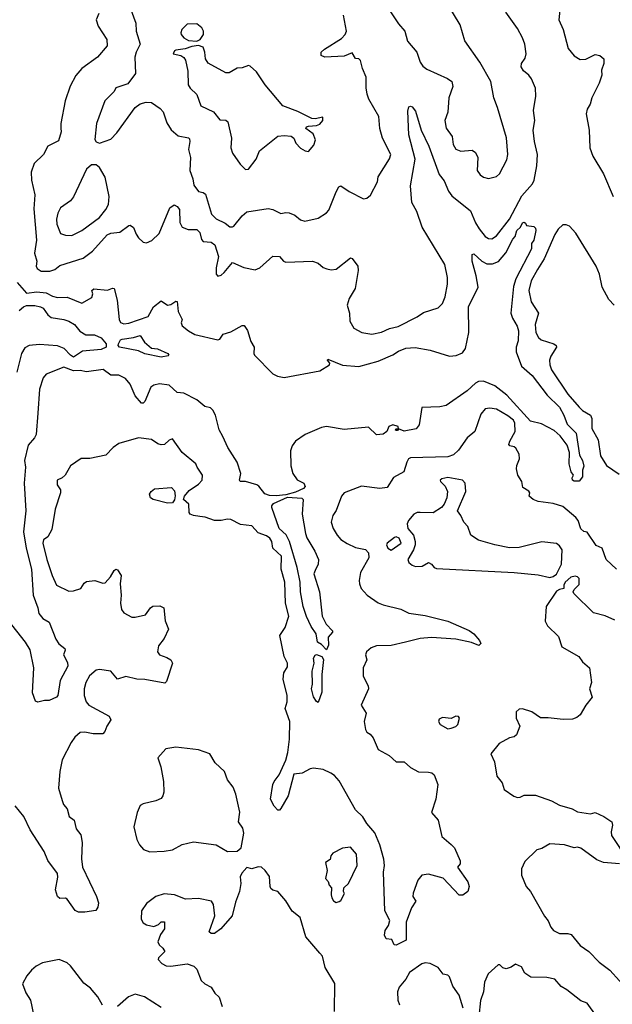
# Model space of a CAD drawing. Extents: x 1550320 to 1685906, y 509093 to 640511.
# Tile 379 of 532: x 1646882 to 1650540, y 586029 to 592106. Entities that reach past the tile are written whole.
import ezdxf

# ---------------------------------------------------------------- set-up
doc = ezdxf.new("R2010")
doc.units = 0

msp = doc.modelspace()

# ---------------------------------------------------------------- linework, layer by layer
at = {"layer": '0CON20XD'}
for points in [[(1647562.2, 592185), (1647599.4, 592085), (1647601.2, 592035), (1647625.6, 591955), (1647600.4, 591905), (1647592.3, 591875), (1647596.3, 591773.7), (1647550.5, 591709.5), (1647475, 591685.8), (1647465, 591663.8), (1647408.2, 591605), (1647356.1, 591466.1), (1647346.4, 591366.4), (1647355, 591352.5), (1647375, 591343.3), (1647445, 591368), (1647481.4, 591408.6), (1647595, 591563.8), (1647625, 591587.5), (1647663, 591597), (1647695, 591594.3), (1647748.5, 591558.5), (1647767.4, 591537.4), (1647789.8, 591469.8), (1647817, 591427), (1647860.2, 591390.2), (1647925, 591377.5), (1647930.3, 591370.3), (1647932.9, 591355), (1647923.3, 591305), (1647935.7, 591255), (1647932.2, 591175), (1647950.5, 591125), (1647956.7, 591085), (1647985, 591046), (1648015, 591039.2), (1648028.8, 591028.8), (1648065.5, 590905), (1648095, 590877.5), (1648151.3, 590851.3), (1648178.5, 590828.5), (1648195, 590826.8)], [(1649170.6, 592155), (1649220.6, 592080.6), (1649258.6, 592035), (1649275, 591973.8), (1649334, 591905), (1649354.2, 591845), (1649370.3, 591820.3), (1649395, 591800.8), (1649522.7, 591742.7), (1649548.8, 591725), (1649556, 591695), (1649530.8, 591625), (1649524.4, 591535), (1649506.9, 591485), (1649514.1, 591435.9), (1649552.2, 591385), (1649558.1, 591335), (1649575, 591308), (1649605.7, 591295.7), (1649675, 591301.9), (1649696, 591286), (1649710, 591255), (1649705.7, 591175.7), (1649725, 591148), (1649745, 591134.2), (1649775, 591125.8), (1649825, 591138.6), (1649844.2, 591155), (1649888.8, 591241.2), (1649894.5, 591275), (1649887.2, 591377.2), (1649831.9, 591565), (1649808.1, 591625), (1649790.8, 591725), (1649722.9, 591845), (1649630, 591975), (1649600, 592075), (1649525, 592200)], [(1650219.2, 592205), (1650210.3, 592105), (1650237.2, 592045), (1650268, 591928), (1650304.3, 591884.3), (1650341.1, 591861.1), (1650376.7, 591863.3), (1650435, 591890.7), (1650463.1, 591885), (1650486.9, 591865), (1650488, 591835), (1650472.5, 591795), (1650474.4, 591764.4), (1650459.7, 591715), (1650431.2, 591661.2), (1650413.8, 591625), (1650404.2, 591585), (1650384.4, 591555), (1650378.5, 591525), (1650397.1, 591425), (1650401.5, 591315), (1650418.9, 591265), (1650485, 591154.4), (1650546.2, 591015)], [(1647370.5, 592145), (1647355.3, 592105), (1647365.7, 592065.7), (1647419.4, 591985), (1647421.4, 591945), (1647362, 591875), (1647265, 591804.3), (1647228, 591762), (1647194.6, 591695.4), (1647163.8, 591605), (1647137.1, 591465), (1647137, 591437), (1647137.3, 591415), (1647122.2, 591357.8), (1647055, 591325.7), (1647028.6, 591275), (1646971.4, 591218.6), (1646952.5, 591165), (1646954.5, 591115), (1646976.5, 591025), (1646970.6, 590939.4), (1646985.3, 590745), (1646974.6, 590665), (1646988, 590615), (1646984.3, 590585), (1646989.7, 590569.7), (1647015, 590554.5), (1647067.5, 590555), (1647098.8, 590565), (1647130.5, 590589.5), (1647275, 590634.5), (1647331.9, 590678.1), (1647421.7, 590778.3), (1647445, 590789.5), (1647500, 590795), (1647555, 590836), (1647565, 590838.8), (1647584.3, 590824.3), (1647602.1, 590782.1), (1647615, 590760), (1647645, 590734), (1647665, 590728.8), (1647697.3, 590742.7), (1647742.7, 590787.3), (1647808.8, 590945), (1647835, 590964), (1647855, 590954.2), (1647869.5, 590935), (1647870, 590855), (1647885.3, 590825.3), (1647921.5, 590811.5), (1647975, 590811.1), (1647993.3, 590793.3), (1648005, 590750), (1648015, 590737.1), (1648065, 590733.6), (1648086.4, 590716.4), (1648108.5, 590645), (1648094.4, 590574.4), (1648095.8, 590535.8), (1648105, 590523.8), (1648125, 590529.2), (1648144, 590545), (1648195, 590607.5), (1648265, 590576.9), (1648335, 590562.9), (1648365, 590575.6), (1648445, 590647.5), (1648485, 590644), (1648511.2, 590615), (1648525, 590609.4), (1648690, 590615), (1648723.8, 590603.8), (1648755, 590576.7), (1648778.6, 590568.6), (1648805, 590562), (1648835, 590566), (1648925, 590636.7), (1648935, 590632.5), (1648969.2, 590585), (1648972.2, 590557.8), (1648952, 590448), (1648915.7, 590385), (1648904.3, 590345), (1648916.9, 590295), (1648920.5, 590245), (1648945, 590202.5), (1648994.7, 590174.7), (1649055, 590165.4), (1649115, 590177.3), (1649165, 590199.4), (1649217.3, 590212.7), (1649335, 590273.1), (1649375, 590300), (1649465, 590328.8), (1649492, 590355), (1649508.6, 590395), (1649522.9, 590472.9), (1649523.5, 590515), (1649505.4, 590595), (1649367, 590825), (1649332.5, 590922.5), (1649302.2, 590977.8), (1649295, 591080), (1649322.3, 591245), (1649284.5, 591395.5), (1649277.3, 591542.7), (1649285, 591567.5), (1649295, 591573.3), (1649305, 591568.8), (1649325, 591541.2), (1649359.3, 591425), (1649406.7, 591325), (1649470.5, 591150.5), (1649502.7, 591112.7), (1649528.9, 591048.9), (1649548.7, 591018.7), (1649665, 590927.1), (1649695, 590852.5), (1649717.5, 590815), (1649755, 590768.9), (1649775, 590756.5), (1649796, 590754), (1649825, 590772.5), (1649905, 590875.4), (1649981.7, 591018.3), (1650047.5, 591092.5), (1650057, 591115), (1650073.3, 591205), (1650078.7, 591275), (1650059.7, 591355), (1650052.1, 591425), (1650060.9, 591485), (1650052.9, 591545), (1650068.2, 591635), (1650065, 591683.3), (1650041.5, 591741.5), (1650024.5, 591764.5), (1649990.9, 591790.9), (1649978, 591815), (1649978.8, 591835), (1650001.7, 591868.3), (1650007.7, 591895), (1649999.6, 591955), (1649985.5, 591994.5), (1649955, 592051.8), (1649882.3, 592152.3)], [(1648195, 590826.8), (1648205, 590832.9), (1648255.3, 590895), (1648285, 590920.4), (1648415, 590940), (1648445, 590935.8), (1648495, 590910.8), (1648525, 590917.1), (1648545, 590914.3), (1648579.6, 590899.6), (1648615, 590871.9), (1648643, 590863), (1648725, 590881.8), (1648776.7, 590915), (1648790, 590930), (1648835, 591044), (1648852.9, 591075), (1648865, 591081.4), (1648915, 591046.5), (1649005, 591000.6), (1649025, 591005.5), (1649047.6, 591022.4), (1649090.8, 591105), (1649095, 591136.7), (1649165, 591247.5), (1649172, 591275), (1649121.1, 591375), (1649105.6, 591435.6), (1649098.3, 591508.3), (1649037.7, 591615), (1649026.6, 591646.6), (1649020, 591685), (1649020.9, 591750.9), (1648998.1, 591805), (1648985.4, 591855.4), (1648975, 591864.2), (1648955, 591867.1), (1648935, 591902.2), (1648885, 591880.9), (1648766.1, 591876.1), (1648742.5, 591885), (1648743.8, 591905), (1648763.8, 591925), (1648869.4, 591990.6), (1648891.4, 592015), (1648900, 592035), (1648881.1, 592135)], [(1647975, 591973.8), (1647995.7, 591984.3), (1648016, 592015), (1648015.8, 592035), (1648007, 592057), (1647975, 592081.2), (1647915, 592078.8), (1647883.8, 592045), (1647876.2, 592025), (1647878.8, 592015), (1647896, 591995), (1647925, 591978.6), (1647975, 591973.8)], [(1648275, 591182.5), (1648295, 591183.3), (1648341.9, 591245), (1648362.6, 591297.4), (1648475, 591387.1), (1648515, 591392.5), (1648558.1, 591388.1), (1648573.5, 591375), (1648587.5, 591345), (1648615, 591313.8), (1648645, 591296.7), (1648665, 591293.8), (1648698.3, 591331.7), (1648708.6, 591365), (1648692.7, 591402.7), (1648647.5, 591435), (1648652.5, 591445), (1648665, 591450), (1648715, 591454.3), (1648735, 591462), (1648752.9, 591485), (1648753.8, 591503.8), (1648705, 591493.6), (1648685, 591496.9), (1648599.1, 591539.1), (1648505.8, 591575), (1648397.9, 591705), (1648343.8, 591785), (1648305, 591818.8), (1648293.6, 591823.6), (1648255, 591808.8), (1648225, 591808), (1648175, 591778), (1648155, 591778.6), (1648045, 591837.1), (1648029.5, 591865), (1648025.5, 591905), (1648015, 591936.2), (1647985, 591946.2), (1647945, 591940.8), (1647904.3, 591925.7), (1647845, 591918.8), (1647837.5, 591915), (1647830, 591895), (1647876.1, 591886.1), (1647895, 591873.3), (1647905.6, 591855.6), (1647919.1, 591789.1), (1647921.8, 591705), (1647933.5, 591683.5), (1647976.2, 591645), (1648001.2, 591575), (1648077.6, 591537.6), (1648117.3, 591487.3), (1648155, 591486.2), (1648166.5, 591476.5), (1648188.6, 591375), (1648185.9, 591315.9), (1648195, 591282.5), (1648243.3, 591215), (1648275, 591182.5)], [(1647205, 590774.7), (1647265, 590805.7), (1647375, 590884.5), (1647414.6, 590935), (1647430, 590965), (1647434.5, 591015), (1647410, 591135), (1647375, 591193.8), (1647355, 591211.2), (1647325, 591210), (1647295, 591184), (1647215, 591013.3), (1647195, 590987.5), (1647133.8, 590945), (1647117.7, 590912.3), (1647109.4, 590875), (1647110.6, 590845), (1647135, 590786.2), (1647165, 590775.4), (1647205, 590774.7)], [(1646866.2, 590485), (1646925, 590418.6), (1646987.1, 590427.1), (1647045, 590421.1), (1647085, 590400), (1647115, 590392.4), (1647175, 590394.5), (1647265, 590356.9), (1647327.7, 590392.3), (1647333.3, 590415), (1647327.5, 590435), (1647340, 590445), (1647425, 590437.5), (1647455, 590450), (1647465, 590447.5), (1647484.2, 590374.2), (1647496.1, 590255), (1647505, 590237.8), (1647525, 590229.6), (1647555, 590232.7), (1647676.2, 590275), (1647707.5, 590335), (1647755, 590371.4), (1647795, 590343.3), (1647815, 590348.1), (1647845, 590368.8), (1647855, 590367.5), (1647859.4, 590305), (1647884.2, 590255), (1647878.8, 590235), (1647885.8, 590215.8), (1647924.2, 590185), (1647964.1, 590164.1), (1648105, 590131.2), (1648116.7, 590135), (1648137.5, 590165), (1648185, 590179.2), (1648255, 590218.8), (1648268.3, 590218.3), (1648287.9, 590187.9), (1648309.2, 590119.2), (1648329.4, 590085), (1648327.5, 590045), (1648332.5, 590035), (1648445, 589920.9), (1648473.8, 589905), (1648515, 589896.9), (1648735, 589938.5), (1648794, 589975), (1648796.4, 589986.4), (1648782.5, 590005), (1648785, 590010), (1648874.7, 589974.7), (1648975.3, 589964.7), (1649095, 589998.4), (1649185, 590036.8), (1649219.5, 590059.5), (1649265, 590079.3), (1649322.4, 590082.4), (1649415, 590067.1), (1649535, 590029.2), (1649576.9, 590033.1), (1649615, 590050), (1649633.4, 590076.6), (1649653.8, 590175), (1649652.7, 590335), (1649711.2, 590455), (1649700, 590525), (1649674.1, 590615.9), (1649675, 590657.5), (1649685, 590661.2), (1649735.4, 590615.4), (1649765, 590600), (1649800.9, 590599.1), (1649836.9, 590613.1), (1649883.7, 590666.4), (1649925, 590752), (1649941.2, 590768.8), (1649951.2, 590805), (1649974.3, 590825.7), (1649985, 590853.3), (1649995, 590857.5), (1650005, 590850), (1650010, 590835), (1650055, 590830), (1650065, 590820), (1650067.1, 590805), (1650055.4, 590745), (1650041.2, 590725), (1650041.2, 590691.2), (1649943.5, 590506.5), (1649930.4, 590459.6), (1649914.6, 590295), (1649923, 590263), (1649953.6, 590215), (1649961.1, 590185), (1649959.1, 590125), (1649946.7, 590085), (1649946.6, 590056.6), (1649978.7, 589968.7), (1650045, 589910.6), (1650138.8, 589788.8), (1650213.5, 589715), (1650240.6, 589665), (1650260.6, 589610.6), (1650316.3, 589555), (1650337.9, 589417.9), (1650356.5, 589385), (1650365, 589350), (1650356.9, 589325), (1650355.4, 589285), (1650335, 589257.5), (1650305, 589257.5), (1650295, 589263.8), (1650292.5, 589277.5), (1650300, 589295), (1650286.7, 589315), (1650273.8, 589365), (1650276, 589435), (1650260.5, 589480.5), (1650218.7, 589538.7), (1650181.2, 589571.2), (1650102.4, 589612.4), (1650035, 589628.1), (1649889.5, 589789.5), (1649815, 589845.9), (1649745, 589875.3), (1649715, 589873.3), (1649695, 589863.2), (1649644.6, 589815), (1649515, 589724.4), (1649475, 589716.9), (1649365, 589713.3), (1649348.6, 589605), (1649329.3, 589580.7), (1649255, 589567.5), (1649220, 589580), (1649215, 589570), (1649205, 589570), (1649200, 589575), (1649205, 589580), (1649220, 589580), (1649217.5, 589595), (1649185, 589605.8), (1649160, 589595), (1649147.5, 589565), (1649125, 589548.6), (1649084.7, 589544.7), (1649035, 589591.5), (1648885, 589576.1), (1648775, 589595.3), (1648745, 589588.2), (1648644.2, 589545), (1648585, 589504.3), (1648563.3, 589475), (1648552.9, 589445), (1648556.6, 589353.4), (1648567.5, 589305), (1648595, 589265.5), (1648635.8, 589245), (1648643.3, 589225), (1648635, 589212.9), (1648585, 589190.8), (1648525, 589172.9), (1648465, 589168), (1648425, 589170), (1648395, 589180), (1648357.8, 589227.8), (1648345, 589236), (1648275, 589256.5), (1648243.8, 589255), (1648240, 589265), (1648247.8, 589305), (1648225.4, 589375), (1648167.1, 589465), (1648135.8, 589534.2)], [(1650551.2, 590345), (1650519.3, 590379.3), (1650477.8, 590455), (1650460, 590535), (1650440.3, 590585), (1650315, 590788.8), (1650275, 590830.9), (1650255, 590840.9), (1650235, 590840.5), (1650205, 590813.1), (1650185, 590780.8), (1650119.8, 590630.2), (1650078.2, 590565), (1650038.7, 590495), (1650024.7, 590434.7), (1650039.6, 590365), (1650083.8, 590295), (1650063.6, 590225), (1650068, 590175), (1650084.7, 590144.7), (1650100.5, 590130.5), (1650178.8, 590105), (1650193.8, 590095), (1650196.2, 590085), (1650160.9, 590029.1), (1650153.3, 590005), (1650154.5, 589975), (1650165.5, 589945), (1650266.1, 589795), (1650335, 589713.8), (1650355, 589694.6), (1650405.5, 589665), (1650412.7, 589645), (1650413.1, 589583.1), (1650452.5, 589512.5), (1650467.5, 589415), (1650504.4, 589355), (1650581.9, 589301.9)], [(1646879.4, 590310.6), (1646905.5, 590335), (1646925, 590341.9), (1646975, 590341.9), (1647010, 590335), (1647027.1, 590325), (1647055.4, 590285.4), (1647077.6, 590267.6), (1647155, 590256.4), (1647185, 590246.2), (1647221.2, 590225), (1647253.8, 590183.8), (1647290.9, 590160.9), (1647345, 590160.8), (1647385, 590142), (1647416.4, 590105), (1647415.3, 590084.7), (1647385, 590071.1), (1647270.5, 590059.5), (1647215, 590024), (1647195, 590036.5), (1647156.7, 590076.7), (1647115, 590094.2), (1647005, 590102.2), (1646940, 590095), (1646915, 590080.8), (1646894.5, 590045), (1646865, 589930)], [(1647755, 590023.8), (1647655, 590044.4), (1647615, 590061.9), (1647497.5, 590085), (1647489.5, 590095), (1647491.6, 590105), (1647505, 590129.5), (1647515, 590135.3), (1647585, 590144.2), (1647625, 590157.5), (1647653.3, 590115), (1647695, 590078.8), (1647733.9, 590073.9), (1647797.5, 590045), (1647802.5, 590035), (1647798.3, 590031.7), (1647755, 590023.8)], [(1648135.8, 589534.2), (1648113.3, 589575), (1648090.4, 589665), (1648075, 589696.7), (1648059.6, 589709.6), (1648025, 589718.5), (1647975, 589759.1), (1647895, 589800.5), (1647855, 589804.4), (1647805, 589850.9), (1647745, 589859.6), (1647709.8, 589850.2), (1647692.2, 589837.8), (1647655, 589748.8), (1647645, 589740), (1647635, 589740), (1647595, 589784.3), (1647565, 589855.8), (1647535, 589891.4), (1647495, 589911.5), (1647445, 589912.9), (1647397.3, 589947.3), (1647295, 589933.5), (1647255, 589941.3), (1647215, 589939.8), (1647155, 589961.1), (1647045, 589918.5), (1647027.3, 589895), (1647004, 589825), (1646995, 589677.5), (1646983.3, 589545), (1646973.6, 589525), (1646935, 589480.6), (1646911.5, 589385), (1646917.8, 589345), (1646909.8, 589245), (1646919.3, 589075), (1646905.6, 588945), (1646923.3, 588843.3), (1646956.2, 588715), (1646965.8, 588555), (1646995.3, 588475.3), (1647000.6, 588440.6), (1647025, 588410.8), (1647065, 588386.7), (1647105, 588282), (1647124.6, 588254.6), (1647161.2, 588225), (1647164, 588215), (1647152.5, 588185), (1647177.7, 588137.7), (1647178.5, 588115), (1647133, 588027), (1647116.9, 587935), (1647110, 587925), (1647065, 587904.2), (1647035, 587904), (1646995, 587893.3), (1646980.7, 587900.7), (1646960.5, 587950.5), (1646968.6, 588105), (1646946.1, 588216.1), (1646919, 588265), (1646810.3, 588400.3)], [(1650565.4, 588715), (1650501.5, 588775), (1650478, 588845), (1650441.3, 588861.4), (1650385, 588943.3), (1650365, 588946.9), (1650345, 588962.9), (1650328.9, 589015), (1650315, 589034.6), (1650235, 589100.5), (1650175, 589119.5), (1650082.6, 589132.6), (1650051.2, 589145), (1650027.5, 589165), (1650031.2, 589185), (1650025, 589196.7), (1649988.6, 589218.6), (1649982.1, 589255), (1649956.9, 589295), (1649948.5, 589335), (1649950, 589355), (1649967.6, 589395), (1649964.7, 589425), (1649945, 589461.1), (1649935, 589469.5), (1649907.5, 589475), (1649902, 589485), (1649907.1, 589505), (1649941.1, 589565), (1649938.9, 589615), (1649929.4, 589635), (1649895, 589660.4), (1649825, 589702.3), (1649785, 589709.1), (1649755.7, 589704.3), (1649728.3, 589671.7), (1649692, 589565), (1649644.3, 589525), (1649591.1, 589448.9), (1649559.7, 589420.3), (1649525, 589408.1), (1649295, 589401.2), (1649282.9, 589395), (1649271.2, 589375), (1649252.9, 589315), (1649190.4, 589279.6), (1649150.4, 589219.6), (1649105, 589212.5), (1648992.7, 589227.3), (1648884.2, 589185.8), (1648869.5, 589165), (1648835, 589076.2), (1648814, 589045), (1648803.8, 589005), (1648816.7, 588965), (1648842.3, 588925), (1648865, 588898.5), (1648902.6, 588872.6), (1648955, 588847.8), (1649016.2, 588836.2), (1649034.4, 588815), (1649036.7, 588785), (1648985.5, 588695), (1648978.1, 588645), (1648978.6, 588625), (1648990, 588595), (1649027.5, 588555), (1649095, 588506.5), (1649125, 588494.6), (1649235, 588468.5), (1649285, 588443.9), (1649385, 588428.9), (1649524.4, 588394.4), (1649655.8, 588335.8), (1649684.3, 588315), (1649720.8, 588275), (1649728, 588255), (1649715.8, 588244.2), (1649671.7, 588261.7), (1649575, 588281.8), (1649425, 588291.9), (1649355, 588287.1), (1649263.3, 588263.3), (1649175, 588244), (1649085, 588241.6), (1649050.7, 588229.3), (1649022.9, 588205), (1649017.1, 588185), (1649024.3, 588155), (1649002.9, 588105), (1649002.5, 588055), (1649032.5, 587995), (1649034.3, 587975), (1648990, 587875), (1649020, 587825), (1649008.8, 587775), (1649016.7, 587725), (1649025, 587707.5), (1649045, 587696.7), (1649064.2, 587674.2), (1649095, 587602), (1649163.3, 587565), (1649206.4, 587526.4), (1649255, 587526), (1649295, 587490), (1649344.1, 587464.1), (1649405, 587462), (1649426.8, 587456.8), (1649440, 587445), (1649462.9, 587385), (1649451.1, 587295), (1649425, 587212.5), (1649466, 587165), (1649488.1, 587065), (1649544.6, 587014.6), (1649565.7, 586995), (1649600.6, 586915), (1649600, 586895), (1649583.8, 586875), (1649647.5, 586785), (1649656.2, 586755), (1649648.8, 586725), (1649616.9, 586703.1), (1649595, 586702.5), (1649496.5, 586806.5), (1649405, 586832.9), (1649364.4, 586825.6), (1649340.6, 586795), (1649310.4, 586715), (1649309.6, 586695), (1649328, 586665), (1649300, 586625), (1649267.5, 586535), (1649268, 586425), (1649205, 586392.9), (1649193.3, 586395), (1649179.5, 586429.5), (1649145, 586433.8), (1649132.9, 586455), (1649138, 586485), (1649158, 586515), (1649166, 586545), (1649136.6, 586606.6), (1649127.1, 586845), (1649134.2, 586885), (1649129.2, 586925), (1649105, 587012.9), (1649075, 587087.1), (1649024.6, 587145), (1648999.6, 587185), (1648955, 587228.5), (1648855, 587407.3), (1648825, 587440.5), (1648803.1, 587455), (1648755, 587478.2), (1648695, 587486.1), (1648675, 587483.1), (1648625, 587455.5), (1648575, 587450), (1648538.6, 587315), (1648495, 587237.5), (1648485, 587227.5), (1648475, 587227.5), (1648452.1, 587252.1), (1648430.8, 587295), (1648444.5, 587385), (1648452.5, 587405), (1648482.9, 587445), (1648524.7, 587535), (1648538, 587582), (1648548.4, 587665), (1648549.1, 587775), (1648521.5, 587855), (1648533.2, 587895), (1648534, 587934), (1648508.9, 588035), (1648513.6, 588075), (1648535, 588112), (1648536.1, 588135), (1648513.8, 588175), (1648487.8, 588305), (1648520.8, 588355), (1648542.5, 588425), (1648523.6, 588505), (1648517.9, 588635), (1648495.5, 588715), (1648498, 588795), (1648445.7, 588845), (1648438.6, 588885), (1648425.8, 588905), (1648405, 588921.4), (1648355, 588939.2), (1648315, 588981.4), (1648245, 588990), (1648185, 589020.8), (1648165, 589024), (1648125, 589015.7), (1648085, 589015.7), (1648026.1, 589036.1), (1647995, 589040), (1647955.5, 589045.5), (1647933.8, 589055), (1647928, 589065), (1647925.6, 589115), (1647894, 589145), (1647900, 589165), (1647928.8, 589201.2), (1647985, 589239.4), (1648008.6, 589265), (1648010, 589295), (1647976.7, 589345), (1647970, 589365), (1647884.3, 589434.3), (1647825, 589518.8), (1647805, 589511.4), (1647775.7, 589484.3), (1647755, 589482.5), (1647735, 589488.8), (1647695, 589515.6), (1647615, 589525.6), (1647495, 589490), (1647460, 589465), (1647415, 589419.2), (1647315, 589398.6), (1647261.2, 589398.8), (1647195, 589353.3), (1647163.3, 589295), (1647145, 589277.5), (1647113.8, 589265), (1647114, 589235), (1647133.3, 589205), (1647133.3, 589185), (1647100.8, 589085), (1647080.5, 588960.5), (1647055, 588913.3), (1647030, 588895), (1647026, 588875), (1647049.4, 588775), (1647081.9, 588675), (1647110, 588615), (1647185, 588578.9), (1647215, 588580), (1647259.2, 588595), (1647280.9, 588629.1), (1647295, 588638.8), (1647345.7, 588645.7), (1647395, 588628.8), (1647409.5, 588630.5), (1647443.6, 588666.4), (1647465, 588706.2), (1647475, 588713.8), (1647485, 588710), (1647508.1, 588675), (1647502.1, 588625), (1647508.5, 588555), (1647504.7, 588504.7), (1647510, 588465), (1647524.6, 588444.6), (1647575, 588418), (1647595, 588417.5), (1647657.8, 588432.2), (1647690, 588475), (1647705, 588485.8), (1647748.3, 588488.3), (1647772.5, 588475), (1647780, 588395), (1647800, 588345), (1647775, 588287.5), (1647738.8, 588241.2), (1647732, 588205), (1647745.6, 588185.6), (1647789.5, 588169.5), (1647815.5, 588155.5), (1647826, 588135), (1647789.2, 588020.8), (1647778.1, 588011.9), (1647655, 588034.6), (1647605, 588035.4), (1647537.5, 588052.5), (1647485, 588036), (1647445, 588085.4), (1647375, 588096.2), (1647355, 588090.5), (1647313.9, 588056.1), (1647291.5, 588015), (1647280, 587975), (1647280.5, 587935), (1647292.2, 587895), (1647308.6, 587875), (1647435, 587807.5), (1647444.2, 587785), (1647420, 587745), (1647408.3, 587711.7), (1647395, 587697.5), (1647335, 587697.5), (1647285, 587708.6), (1647255, 587706.9), (1647221.9, 587678.1), (1647200.6, 587645), (1647145, 587536.7), (1647130.4, 587465), (1647122.8, 587362.8), (1647144, 587286), (1647153, 587263), (1647175.6, 587235), (1647187, 587187), (1647219.2, 587165), (1647230.9, 587110.9), (1647260, 587075), (1647267.2, 587027.2), (1647263.6, 586926.4), (1647270.5, 586875), (1647356, 586695), (1647368.6, 586655), (1647365, 586627.5), (1647351.4, 586608.6), (1647285, 586596.9), (1647245, 586597.1), (1647225, 586608), (1647175, 586677.1), (1647165, 586682.9), (1647131.1, 586681.1), (1647116, 586695), (1647103.3, 586735), (1647117, 586813), (1647115, 586836.7), (1647055, 586916.7), (1647032.4, 586972.4), (1646946.9, 587105), (1646908.7, 587188.7), (1646853.6, 587253.6)], [(1650155, 588664.2), (1650175, 588668.9), (1650195.3, 588684.7), (1650225.9, 588745), (1650229.5, 588835), (1650215, 588858.1), (1650195, 588872.9), (1650105, 588882.9), (1649965, 588848.9), (1649905, 588845.7), (1649815, 588864.2), (1649715, 588894.5), (1649667.1, 588925), (1649648.3, 588978.3), (1649624.5, 589004.5), (1649606, 589045), (1649583.5, 589075), (1649635.3, 589194.7), (1649632.7, 589245), (1649615, 589264.4), (1649525, 589280.5), (1649487, 589273), (1649476.7, 589265), (1649480, 589255), (1649507.7, 589227.7), (1649522.5, 589195), (1649518.1, 589155), (1649502.6, 589115), (1649485, 589095.3), (1649435, 589062), (1649354.8, 589065.2), (1649335, 589064.8), (1649315, 589054.7), (1649281.7, 589015), (1649273.5, 588995), (1649277.5, 588965), (1649311.9, 588925), (1649324, 588885), (1649323.3, 588865), (1649312, 588835), (1649277.1, 588775), (1649284.3, 588755), (1649305, 588738.9), (1649325, 588732.1), (1649366.3, 588733.7), (1649405, 588756), (1649425, 588746.2), (1649440, 588725), (1649455, 588719.2), (1649935, 588693.2), (1650081.3, 588678.7), (1650155, 588664.2)], [(1647795, 589121.5), (1647705.7, 589145.7), (1647690, 589155), (1647682.7, 589177.3), (1647693.8, 589195), (1647715, 589210.8), (1647819.6, 589219.6), (1647837.9, 589197.9), (1647842.1, 589167.9), (1647838.3, 589141.7), (1647825, 589124.4), (1647795, 589121.5)], [(1648775, 588217.5), (1648745, 588248.8), (1648720, 588265), (1648713.1, 588315), (1648681.5, 588361.5), (1648652.6, 588422.6), (1648632.8, 588485), (1648614.7, 588575), (1648612.9, 588635), (1648594.5, 588725), (1648548.6, 588885), (1648527.4, 588927.4), (1648484.8, 588965), (1648438.8, 589095), (1648437.9, 589105), (1648449.7, 589120.3), (1648535, 589159.4), (1648623, 589153), (1648632.5, 589145), (1648626.4, 589055), (1648646.4, 588935), (1648655, 588908.6), (1648704.4, 588825), (1648725.6, 588775), (1648724.5, 588745), (1648705, 588707.1), (1648698.2, 588685), (1648732.7, 588575), (1648749.5, 588425), (1648773.3, 588375), (1648813.5, 588335), (1648812.5, 588325), (1648785.7, 588295), (1648788, 588245), (1648775, 588217.5)], [(1649175, 588832.9), (1649237.5, 588875), (1649225, 588905.7), (1649205, 588913.8), (1649195, 588910.8), (1649150, 588875), (1649145.7, 588865), (1649153.8, 588845), (1649175, 588832.9)], [(1650555, 588400.8), (1650495, 588427.1), (1650424.6, 588444.6), (1650302.5, 588565), (1650297.5, 588575), (1650305, 588590), (1650335, 588620), (1650335, 588657.5), (1650325, 588667.5), (1650310.7, 588670.7), (1650283.8, 588665), (1650248.8, 588635), (1650240, 588615), (1650240, 588595), (1650215, 588590), (1650195, 588578), (1650131.5, 588485), (1650125.7, 588394.3), (1650140, 588365), (1650208.8, 588298.8), (1650227.5, 588235), (1650333.3, 588175), (1650355, 588142.5), (1650400, 588105), (1650411.2, 588015), (1650398.8, 587975), (1650416.1, 587923.9), (1650377.1, 587875), (1650342, 587815), (1650321.3, 587798.7), (1650295, 587789.2), (1650235.9, 587785.9), (1650145, 587797.1), (1650096.8, 587796.8), (1650043.3, 587835), (1649985, 587852.5), (1649965, 587850), (1649946.2, 587835), (1649946.2, 587795), (1649968.8, 587745), (1649948.9, 587691.1), (1649935, 587678.8), (1649905, 587673.8), (1649841.2, 587638.8), (1649790, 587575), (1649812.9, 587525), (1649827, 587437), (1649860, 587395), (1649872.5, 587355), (1649933.1, 587313.1), (1649955, 587304.3), (1649971.7, 587308.3), (1649995, 587319.6), (1650065, 587318.6), (1650164.3, 587284.3), (1650215, 587258), (1650292.5, 587235), (1650325.9, 587215.9), (1650405, 587203.8), (1650435, 587212.5), (1650488.3, 587188.3), (1650536.7, 587155), (1650541.2, 587135), (1650533, 587093), (1650535, 587070), (1650632.5, 586925)], [(1648725, 587892.5), (1648715, 587897.5), (1648696.1, 587926.1), (1648684, 587975), (1648690, 588005), (1648686.5, 588085), (1648699.5, 588135), (1648696.7, 588165), (1648705, 588184.3), (1648715, 588188.6), (1648746.7, 588175), (1648757.5, 588157.5), (1648747.3, 588065), (1648746.2, 587955), (1648725, 587892.5)], [(1649525, 587730), (1649545, 587733.3), (1649575, 587742.5), (1649587.5, 587755), (1649597.5, 587795), (1649590, 587805), (1649575, 587806.7), (1649545, 587792.5), (1649491.7, 587798.3), (1649471.7, 587788.3), (1649466.7, 587775), (1649477.5, 587755), (1649525, 587730)], [(1647685, 586969.4), (1647775, 586973.8), (1647825, 586982.9), (1647884.2, 587015.8), (1647955, 587030.6), (1648095, 587012.5), (1648165, 586971.1), (1648225, 586974), (1648250, 586995), (1648265.8, 587085), (1648258.6, 587115), (1648232.9, 587155), (1648240.6, 587215), (1648215.4, 587325.4), (1648199.3, 587369.3), (1648164.3, 587414.3), (1648145.7, 587465.7), (1648089.7, 587519.7), (1648055, 587575.7), (1647985, 587600), (1647845, 587615.8), (1647785, 587606.2), (1647735, 587550), (1647753.8, 587495), (1647770, 587405), (1647772.3, 587337.7), (1647766.7, 587315), (1647755, 587300), (1647722.5, 587285), (1647644.2, 587265.8), (1647626.7, 587255), (1647607.7, 587212.3), (1647586, 587125), (1647606.2, 587045), (1647622.7, 587012.7), (1647646.2, 586985), (1647685, 586969.4)], [(1648835, 586657.5), (1648855, 586662.5), (1648865, 586670), (1648887, 586713), (1648880, 586725), (1648883.3, 586746.7), (1648912.5, 586775), (1648966.2, 586885), (1648961.2, 586955), (1648925, 586998.8), (1648875, 586992.5), (1648815, 586962.5), (1648802.5, 586945), (1648798.3, 586921.7), (1648770, 586905), (1648780, 586855), (1648770, 586805), (1648787, 586787), (1648792.5, 586765), (1648807, 586747), (1648803.8, 586705), (1648808.8, 586685), (1648818.3, 586668.3), (1648835, 586657.5)], [(1650583.3, 586896.7), (1650485, 586903.3), (1650445, 586920), (1650345, 586993.3), (1650325, 586998.8), (1650304.1, 586994.1), (1650245, 587014), (1650155, 587020), (1650105, 586991.2), (1650075, 586982.5), (1650000.3, 586909.7), (1649979.2, 586865), (1649979.2, 586825), (1650008.8, 586755), (1650036, 586725), (1650122.1, 586572.1), (1650145, 586543.3), (1650160, 586505), (1650176, 586485), (1650215, 586465.8), (1650265, 586466), (1650285, 586458.6), (1650342, 586392), (1650394.6, 586354.6), (1650459.7, 586289.7), (1650525, 586238.8), (1650645, 586106.7)], [(1648825.8, 585985), (1648827.9, 586157.9), (1648768.5, 586255), (1648752.1, 586325), (1648735, 586344.7), (1648648.8, 586445), (1648613.8, 586565), (1648563.4, 586603.4), (1648525, 586667.1), (1648475, 586724), (1648445, 586732.2), (1648432.8, 586742.8), (1648427.5, 586755), (1648425, 586816.7), (1648397.1, 586855), (1648375, 586874.3), (1648355, 586876.9), (1648315, 586864), (1648285, 586872.5), (1648252.8, 586837.2), (1648243.3, 586815), (1648247.1, 586775), (1648239.4, 586725), (1648215, 586660), (1648194.2, 586575.8), (1648123.3, 586495), (1648085, 586466), (1648065, 586466), (1648051.2, 586475), (1648086.1, 586575), (1648078.8, 586645), (1648065.8, 586665), (1647985, 586682), (1647905, 586677.5), (1647837.5, 586705), (1647775, 586710), (1647722.5, 586695), (1647665, 586651.2), (1647634.3, 586605), (1647632, 586555), (1647645, 586532), (1647665, 586518.8), (1647710.7, 586509.3), (1647738.3, 586521.7), (1647755, 586537.5), (1647777, 586537), (1647776.4, 586493.6), (1647750.5, 586459.5), (1647735.7, 586415), (1647742.9, 586395), (1647765.8, 586375), (1647778, 586355), (1647739.2, 586315), (1647737.5, 586305), (1647760.6, 586280.6), (1647785.6, 586265.6), (1647815, 586263.5), (1647915, 586279.5), (1647958, 586265), (1647976, 586245), (1648002.5, 586175), (1648025, 586154.2), (1648065, 586133.8), (1648087.6, 586097.6), (1648113, 586073), (1648132.2, 586015)], [(1647394.3, 586024.3), (1647365.5, 586075.5), (1647318.4, 586128.4), (1647279.1, 586159.1), (1647196.8, 586266.8), (1647176.2, 586285), (1647125, 586304.4), (1647023.3, 586285), (1646983.3, 586265), (1646955, 586238.8), (1646926.7, 586205), (1646900, 586155), (1646919.3, 586099.3), (1646950, 586055), (1646967.5, 585965)], [(1649618.9, 586005), (1649595.5, 586085), (1649555, 586140), (1649535, 586198.6), (1649525, 586208.9), (1649495, 586214.2), (1649465, 586255.5), (1649415, 586280.8), (1649385, 586284.2), (1649365, 586277.5), (1649288.8, 586225), (1649265, 586183.3), (1649223.8, 586135), (1649213.8, 586105), (1649216.2, 586055), (1649226.2, 586025)], [(1650489.3, 585889.3), (1650385, 586036.2), (1650345, 586050), (1650258.8, 586118.8), (1650225, 586138.8), (1650185, 586184), (1650135, 586194.2), (1650036.1, 586196.1), (1650000.7, 586220.7), (1649979.3, 586259.3), (1649943, 586277), (1649915, 586257.5), (1649885, 586246.7), (1649863.9, 586253.9), (1649845, 586272.5), (1649835, 586272.5), (1649773.2, 586216.8), (1649750.5, 586165), (1649744.6, 586105), (1649727.1, 586052.9), (1649716.8, 585953.2)], [(1647755, 586008.1), (1647652, 586075), (1647595, 586090.6), (1647554.5, 586075.5), (1647485, 586016)]]:
    msp.add_lwpolyline(points, dxfattribs=at)

doc.saveas('drawing.dxf')
